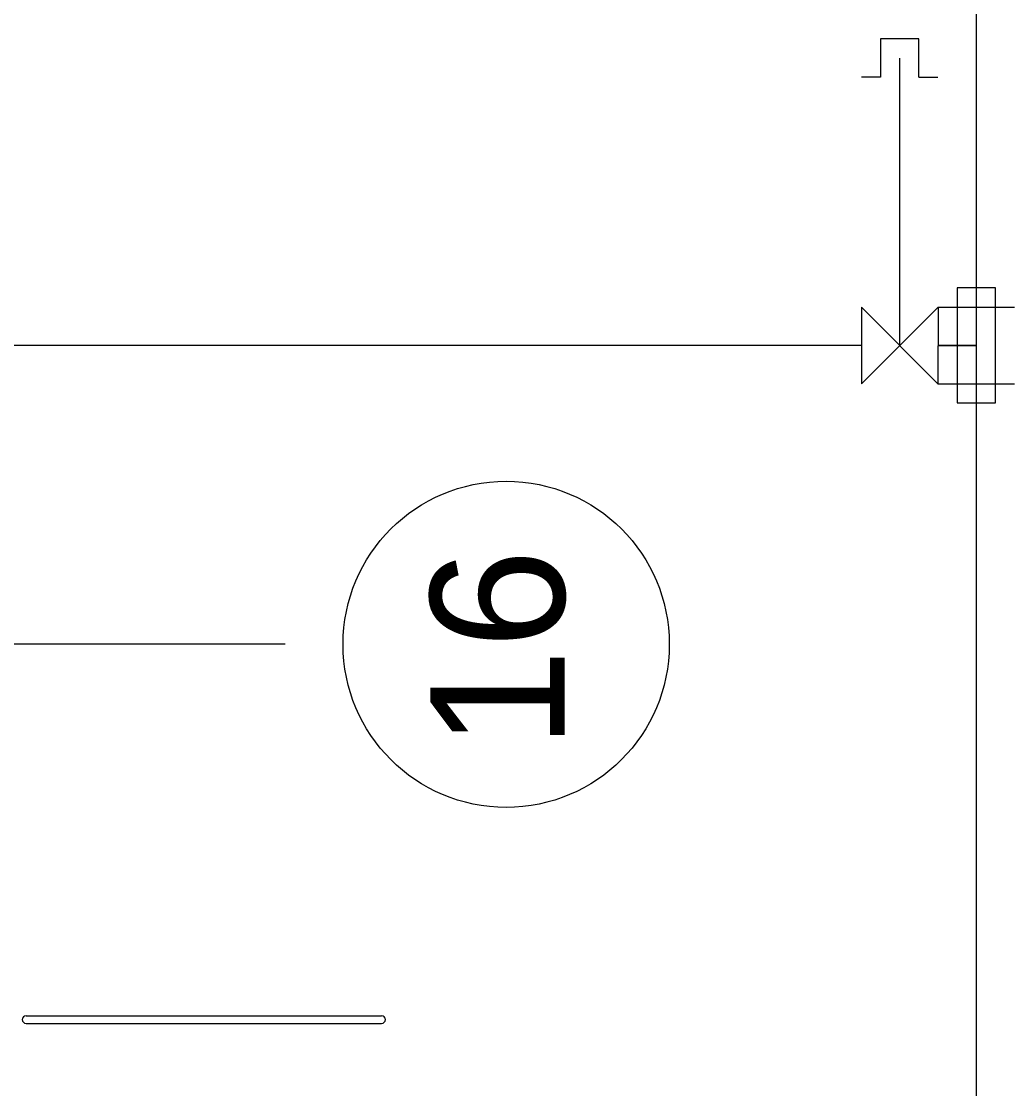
# Model space of a CAD drawing. Extents: x -264222 to -263592, y -1242345 to -1242048.
# Drawn here: x -263794.37 to -263787.89, y -1242184.78 to -1242177.82 of the extents above; entities that cross this region are included whole.
import ezdxf

# ---------------------------------------------------------------- set-up
doc = ezdxf.new("R2010")
doc.units = 0
doc.layers.add('HESCON_OSI_STAVBY_KFA', color=7, linetype='Continuous')
doc.layers.add('KFA_2D_SITUACIA_DSP', color=7, linetype='Continuous')

msp = doc.modelspace()

# ---------------------------------------------------------------- linework, layer by layer
at = {"layer": 'HESCON_OSI_STAVBY_KFA'}
for q in [(-263909.3428, -1242181.8822), (-263792.6528, -1242181.8822)]:
    msp.add_line((-263792.6528, -1242181.8822), q, dxfattribs=at)
msp.add_circle((-263791.2101, -1242181.8825), 1.0643, dxfattribs=at)
at = {"layer": 'KFA_2D_SITUACIA_DSP'}
for p, q in [((-263788.1428, -1242250.1399), (-263788.1428, -1242082.6399)), ((-263788.7679, -1242177.9322), (-263788.7679, -1242178.1822)), ((-263788.5179, -1242177.9322), (-263788.7679, -1242177.9322)), ((-263788.5179, -1242178.1822), (-263788.5179, -1242177.9322)), ((-263788.6428, -1242179.9322), (-263788.6429, -1242178.0572)), ((-263788.7679, -1242178.1822), (-263788.8929, -1242178.1822)), ((-263788.5179, -1242178.1822), (-263788.3929, -1242178.1822)), ((-263788.2678, -1242179.5572), (-263788.2678, -1242180.3072)), ((-263788.0178, -1242179.5572), (-263788.2678, -1242179.5572)), ((-263788.0178, -1242180.3072), (-263788.0178, -1242179.5572)), ((-263788.8928, -1242179.6822), (-263788.8929, -1242180.1822)), ((-263788.8929, -1242180.1822), (-263788.3928, -1242179.6822)), ((-263788.3929, -1242180.1822), (-263788.8928, -1242179.6822)), ((-263788.3928, -1242179.6822), (-263788.3929, -1242180.1822)), ((-263788.3928, -1242179.6822), (-263787.8928, -1242179.6822)), ((-263788.8928, -1242179.9322), (-263800.5928, -1242179.9322)), ((-263788.1428, -1242179.9322), (-263788.3928, -1242179.9322)), ((-263788.3928, -1242179.9322), (-263788.1428, -1242179.9322)), ((-263788.3929, -1242180.1822), (-263787.8928, -1242180.1822)), ((-263788.2678, -1242180.3072), (-263788.0178, -1242180.3072)), ((-263794.3419, -1242184.3062), (-263792.0227, -1242184.3062)), ((-263794.3419, -1242184.3562), (-263792.0227, -1242184.3562))]:
    msp.add_line(p, q, dxfattribs=at)
for centre, start, end in [((-263794.3419, -1242184.3312), 90, 270), ((-263792.0227, -1242184.3312), 270, 90)]:
    msp.add_arc(centre, 0.025, start, end, dxfattribs=at)

# ---------------------------------------------------------------- texts
at = {"layer": 'HESCON_OSI_STAVBY_KFA'}
msp.add_text('16', height=0.875, rotation=90, dxfattribs=at).set_placement((-263790.8295, -1242182.5623))

doc.saveas('drawing.dxf')
